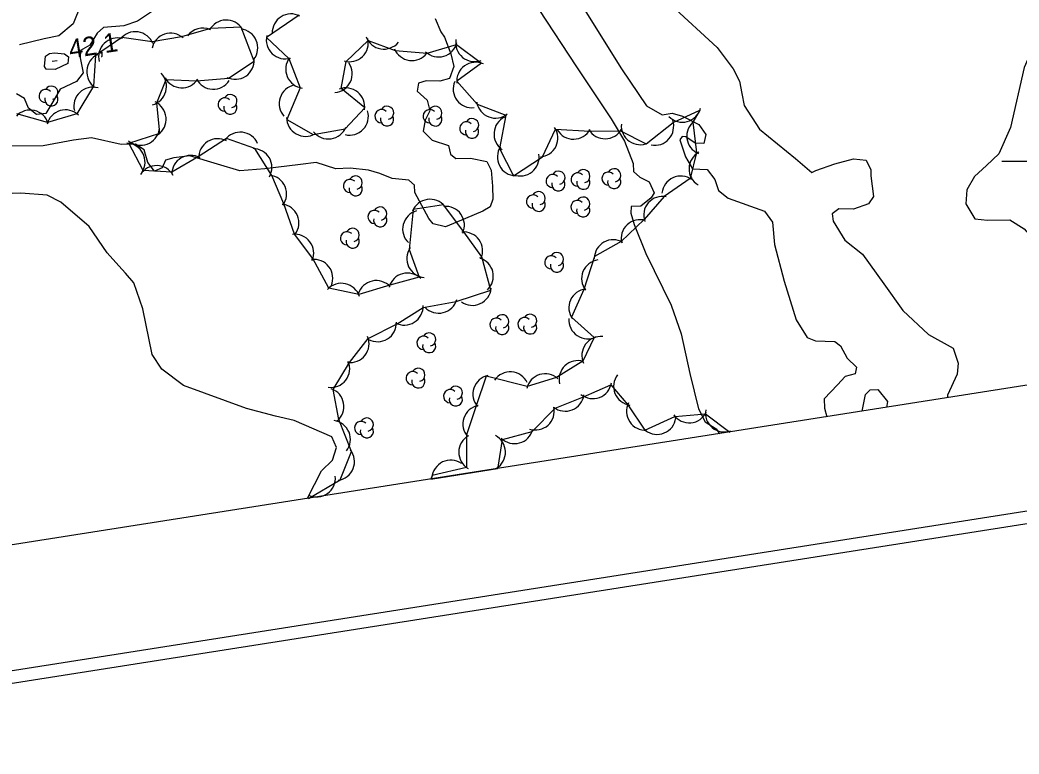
# Model space of a CAD drawing. Extents: x 646142 to 649934, y 5874075 to 5876351.
# Drawn here: x 649223.9 to 649382.6, y 5874505.9 to 5874622.5 of the extents above; entities that cross this region are included whole.
import ezdxf

# ---------------------------------------------------------------- set-up
doc = ezdxf.new("R2010")
doc.units = 0
for name, color, linetype in [('Niveau 1', 7, 'Continuous'), ('Niveau 2', 7, 'Continuous'), ('Niveau 3', 7, 'Continuous'), ('Niveau 44', 7, 'Continuous'), ('Niveau 60', 7, 'Continuous')]:
    doc.layers.add(name, color=color, linetype=linetype)

msp = doc.modelspace()

# ---------------------------------------------------------------- linework, layer by layer
at = {"layer": 'Niveau 1'}
for points in [[(649261.74, 5874626.6), (649257.89, 5874626.25), (649255.96, 5874627.06), (649253.74, 5874627.37), (649251.95, 5874627.04), (649246.07, 5874624.61), (649242.59, 5874622.24), (649240.4, 5874621.53), (649237.22, 5874621.27), (649236.19, 5874620.34), (649235.05, 5874618.47), (649233.55, 5874617.6), (649233.47, 5874616.44), (649233.99, 5874614.08), (649232.9, 5874612.69), (649230.3, 5874611.45), (649229.17, 5874609.48), (649228.03, 5874607.61), (649226.56, 5874607.43), (649225.29, 5874608.44), (649224.65, 5874609.97), (649223.4, 5874610.74)], [(649386.54, 5874621.14), (649385.73, 5874620.19), (649383.4, 5874614.92), (649381.24, 5874605.38), (649379.35, 5874601.21), (649377.39, 5874599.35), (649375.53, 5874597.62), (649374.3, 5874595.5), (649374.11, 5874593.27), (649375.56, 5874590.89), (649377.55, 5874590.66), (649381.11, 5874590.74), (649383.37, 5874589.27), (649385.78, 5874586.54), (649388.94, 5874582.51), (649389.76, 5874580.52), (649390.02, 5874576.61), (649389.54, 5874573.07), (649388.42, 5874568.17), (649387.31, 5874565)]]:
    msp.add_lwpolyline(points, dxfattribs=at)
at = {"layer": 'Niveau 2'}
for points in [[(649312.73, 5874625.46), (649319.47, 5874614.7), (649323.42, 5874608.81), (649325.9, 5874607.37), (649327.47, 5874607.67), (649329.14, 5874607.18), (649331.72, 5874605.87), (649332.83, 5874604.27), (649332.55, 5874602.84), (649331.16, 5874602.91), (649329.66, 5874603.89), (649329.08, 5874603.93), (649328.69, 5874603.42), (649329.59, 5874600.75), (649330.75, 5874598.81), (649333.06, 5874598.74), (649334.29, 5874597.15), (649334.86, 5874595.37), (649336.39, 5874594.16), (649342.17, 5874592.08), (649343.41, 5874590.37), (649343.74, 5874586.83), (649345.27, 5874580.99), (649347.18, 5874574.85), (649348.91, 5874572.05), (649350.24, 5874571.52), (649353.35, 5874571.43), (649354.25, 5874570.73), (649355.29, 5874568.77), (649356.74, 5874567.32), (649356.53, 5874566.25), (649354.97, 5874565.83), (649353.75, 5874564.53), (649351.62, 5874562.31), (649351.69, 5874560.81), (649352.04, 5874559.45)], [(649233.61, 5874624.85), (649232.38, 5874621.83), (649230.1, 5874619.95), (649227.76, 5874619.44), (649223.87, 5874618.51)], [(649306.34, 5874624.11), (649312.29, 5874615), (649317.79, 5874606.76), (649319.95, 5874603.21), (649321.31, 5874599.67), (649321.35, 5874598.41), (649322.38, 5874597.49), (649323.85, 5874596.74), (649324.65, 5874594.99), (649324.17, 5874594.24), (649322.5, 5874592.88), (649321.01, 5874592.82), (649320.92, 5874591.77), (649321.48, 5874589.99), (649323.32, 5874585.36), (649327.32, 5874577.17), (649328.92, 5874572.62), (649330.28, 5874566.31), (649331.66, 5874560.7), (649332.72, 5874558.63), (649334.46, 5874557.56), (649335.01, 5874556.77)], [(649327.39, 5874624.76), (649334.66, 5874618.1), (649337.16, 5874614.69), (649338.2, 5874612.73), (649338.56, 5874610.8), (649338.91, 5874608.88), (649341.34, 5874605.11), (649347.1, 5874600.47), (649349.68, 5874598.23), (649350.33, 5874598.54), (649353.31, 5874599.59), (649356.31, 5874600.42), (649358.29, 5874600.19), (649359.06, 5874598.66), (649359.06, 5874597.73), (649359.47, 5874594.42), (649358.69, 5874593.28), (649356.27, 5874592.41), (649353.96, 5874592.49), (649352.91, 5874591.66), (649353.05, 5874590.52), (649354.93, 5874587.5), (649357.73, 5874585.29), (649361.08, 5874580.59), (649364.14, 5874576.32), (649368.19, 5874572.52), (649372.14, 5874570.33), (649372.89, 5874567.98), (649372.77, 5874566.23), (649371.22, 5874562.91), (649371.21, 5874562.47)], [(649289.84, 5874622.67), (649290.78, 5874620.59), (649291.35, 5874619.73), (649292.36, 5874617.09), (649292.84, 5874615.07), (649292.16, 5874613.14), (649290.61, 5874612.73), (649288.42, 5874612.81), (649287.21, 5874612.43), (649287.02, 5874611.14), (649288.58, 5874609.71), (649289.01, 5874608.04), (649288.28, 5874606.56), (649287.93, 5874604.79), (649289.37, 5874603.35), (649291.99, 5874602.51), (649292.28, 5874601.16), (649293.16, 5874600.46), (649295.45, 5874600.5), (649298.04, 5874600), (649298.78, 5874598.59), (649298.98, 5874596.08), (649299.01, 5874594), (649298.59, 5874592.8), (649297.41, 5874592.08), (649294.69, 5874590.95), (649291.52, 5874589.64), (649289.52, 5874590.1), (649288.84, 5874590.94), (649286.61, 5874595.06), (649286.58, 5874596.21), (649285.68, 5874597.02), (649283.01, 5874597.28), (649281.08, 5874598.09), (649279.26, 5874598.61)], [(649229.4, 5874617.24), (649231.02, 5874617.09), (649231.65, 5874616.59), (649231.55, 5874615.54), (649229.5, 5874614.6), (649228.11, 5874614.67), (649227.83, 5874615.09), (649227.98, 5874616.72), (649228.61, 5874617.14), (649229.4, 5874617.24)], [(649279.26, 5874598.61), (649276.35, 5874598.95), (649274.07, 5874598.8), (649270.97, 5874599.81), (649268.48, 5874599.51), (649262.83, 5874598.84), (649258.86, 5874598.48), (649255.29, 5874599.55), (649250.88, 5874600.87), (649248.39, 5874600.57), (649247.06, 5874600.18), (649246.52, 5874598.96), (649245.32, 5874598.47), (649244.24, 5874599.84), (649243.64, 5874601.85), (649242.27, 5874602.72), (649239.98, 5874602.68), (649235.27, 5874603.73), (649232.44, 5874603.39), (649227.62, 5874602.47), (649222.35, 5874602.42)], [(649269.56, 5874546.48), (649269.59, 5874546.53), (649271.81, 5874550.85), (649273.55, 5874552.56), (649274.22, 5874554.6), (649273.44, 5874556.25), (649267.48, 5874558.89), (649264.53, 5874559.57), (649259.9, 5874560.75), (649249.91, 5874564.41), (649246.48, 5874567.01), (649244.93, 5874569.36), (649243.46, 5874576.59), (649242.03, 5874580.7), (649240.69, 5874582.27), (649239.63, 5874583.41), (649237.76, 5874585.5), (649234.94, 5874589.68), (649230.44, 5874593.53), (649228.24, 5874594.65), (649224.06, 5874594.96), (649219.83, 5874594.8)], [(649357.64, 5874560.33), (649358.2, 5874562.98), (649358.91, 5874563.76), (649360.17, 5874563.8), (649361.67, 5874561.89), (649361.55, 5874560.95)]]:
    msp.add_lwpolyline(points, dxfattribs=at)
at = {"layer": 'Niveau 3'}
msp.add_line((649229.06, 5874615.92), (649229.86, 5874616.04), dxfattribs=at)
at = {"layer": 'Niveau 44'}
for points in [[(649268.24, 5874623.23), (649263.07, 5874619.67), (649266.6, 5874616.34), (649268.45, 5874611.7), (649266.29, 5874606.64), (649270.51, 5874604.25), (649275.56, 5874605.16), (649278.68, 5874608.51), (649274.91, 5874611.57)], [(649269.76, 5874546.51), (649274.78, 5874549.45), (649276.59, 5874553.96), (649274.55, 5874559.01), (649273.66, 5874563.78), (649276.27, 5874568.06), (649279.24, 5874571.9), (649283.83, 5874574.23), (649287.95, 5874576.79), (649293.19, 5874577.77), (649298.71, 5874579.56), (649297.25, 5874584.84), (649294.43, 5874588.8), (649291.19, 5874593.09), (649286.39, 5874592.38), (649285.71, 5874585.99), (649287.34, 5874581.61), (649282.65, 5874580.35), (649277.73, 5874578.85), (649272.99, 5874579.89), (649270.46, 5874584.57), (649267.51, 5874588.43), (649265.85, 5874593.29), (649263.94, 5874597.76), (649261.25, 5874602.03), (649256.71, 5874603.66), (649252.24, 5874600.71), (649248.05, 5874598.27), (649243.48, 5874598.58), (649241.23, 5874602.88), (649246.12, 5874604.46), (649245.68, 5874609.29), (649247.13, 5874613.03), (649251.98, 5874612.81), (649257.07, 5874613.22), (649261.12, 5874615.9), (649259.05, 5874621.29), (649254.2, 5874621.12), (649249.58, 5874619.8), (649244.9, 5874618.98), (649240.1, 5874619.69), (649235.95, 5874616.79), (649235.59, 5874611.95), (649232.98, 5874607.55), (649228.32, 5874606.19), (649223.43, 5874607.55)], [(649274.91, 5874611.57), (649275.71, 5874615.87), (649279.23, 5874619.21), (649283.53, 5874617.6), (649288.57, 5874617.21), (649293.23, 5874618.57), (649297.23, 5874615.59), (649293.28, 5874612.76), (649296.53, 5874609.08), (649301.07, 5874607.35), (649300.06, 5874602.05), (649302.28, 5874597.73), (649306.88, 5874600.75), (649308.99, 5874605.12), (649314.44, 5874604.8), (649319.29, 5874604.85), (649323.38, 5874602.81), (649327.66, 5874606.2), (649331.91, 5874608.15), (649330.77, 5874606.21), (649331.37, 5874601.39), (649330.34, 5874597.29), (649326.24, 5874594.43), (649323.05, 5874590.78), (649319.39, 5874587.29), (649315.15, 5874584.92), (649313.47, 5874579.69), (649311.49, 5874575.25), (649315.12, 5874572.04), (649313.3, 5874568.27), (649309.12, 5874565.7), (649304.48, 5874564.25), (649297.94, 5874565.92), (649296.36, 5874561.17), (649294.83, 5874556.57), (649294.83, 5874551.42), (649289.39, 5874550.12), (649289.17, 5874549.56), (649299.75, 5874551.23), (649299.86, 5874551.46), (649300.58, 5874555.85), (649305.26, 5874557.12), (649308.93, 5874560.81), (649313.43, 5874562.62), (649317.78, 5874564.55), (649320.43, 5874561.37), (649323.13, 5874557.33), (649327.93, 5874559.52), (649332.77, 5874559.95), (649336.66, 5874557.03)]]:
    msp.add_lwpolyline(points, dxfattribs=at)
for centre, radius, start, end in [((649256.68, 5874619.44), 3, 31.9734, 151.9513), ((649266.98, 5874620.42), 3, 61.9674, 181.9454), ((649242.24, 5874617.59), 3, 21.6075, 141.5855), ((649252.94, 5874618.16), 3, 66.7671, 143.3919), ((649258.69, 5874618.03), 3, 323.1043, 83.0823), ((649239.41, 5874616.6), 3, 74.4865, 194.4644), ((649247.84, 5874617.36), 3, 48.481, 168.4589), ((649266.05, 5874619.28), 3, 166.6044, 286.5823), ((649276.25, 5874618.82), 3, 253.5789, 13.5569), ((649281.72, 5874620.83), 3, 200.1964, 320.1744), ((649290.41, 5874619.58), 3, 226.1802, 346.1582), ((649296.12, 5874618.84), 3, 170.5563, 290.5343), ((649286.18, 5874619.01), 3, 202.0172, 321.9951), ((649237.53, 5874614.24), 3, 115.8203, 235.7982), ((649258.12, 5874616.03), 3, 243.4856, 3.4635), ((649269.13, 5874614.63), 3, 142.9171, 262.895), ((649296.28, 5874612.74), 3, 65.6586, 185.6365), ((649273.69, 5874613.92), 3, 274.8081, 34.786), ((649244.2, 5874611.88), 3, 284.5841, 44.5621), ((649249.64, 5874614.68), 3, 207.3238, 327.3017), ((649254.63, 5874614.45), 3, 207.3238, 327.3017), ((649295.72, 5874611.52), 3, 156.6089, 276.5869), ((649228.02, 5874610.38), 1.05, 44.1154, 269.804), ((649228.92, 5874610.91), 1.05, 282.2692, 149.7263), ((649235.49, 5874608.79), 3, 73.7513, 193.7292), ((649268.09, 5874609.18), 3, 101.839, 221.8169), ((649275.68, 5874608.67), 3, 350.8434, 110.8213), ((649228.92, 5874609.86), 1.05, 166.9369, 29.6212), ((649244.14, 5874606.71), 3, 305.2643, 65.2423), ((649256.44, 5874609.04), 1.05, 44.1154, 269.804), ((649257.34, 5874609.57), 1.05, 282.2692, 149.7263), ((649299.43, 5874609.87), 3, 189.0897, 309.0677), ((649225.54, 5874605.15), 3, 16.7697, 136.7477), ((649231.15, 5874605.18), 3, 46.3702, 166.3481), ((649257.34, 5874608.52), 1.05, 166.9369, 29.6212), ((649276.26, 5874607.17), 3, 256.4195, 16.3975), ((649281.33, 5874607.19), 1.05, 44.1154, 269.804), ((649282.23, 5874607.72), 1.05, 282.2692, 149.7263), ((649288.98, 5874607.18), 1.05, 44.1154, 269.804), ((649289.88, 5874607.71), 1.05, 282.2692, 149.7263), ((649329.11, 5874609.23), 3, 225.0399, 345.0178), ((649269.27, 5874606.98), 3, 180.4929, 300.4708), ((649282.23, 5874606.67), 1.05, 166.9369, 29.6212), ((649289.88, 5874606.66), 1.05, 166.9369, 29.6212), ((649294.82, 5874605.24), 1.05, 44.1154, 269.804), ((649295.72, 5874605.77), 1.05, 282.2692, 149.7263), ((649302.2, 5874604.35), 3, 115.8538, 235.8318), ((649324.74, 5874605.55), 3, 258.5893, 18.5672), ((649332.82, 5874604.02), 3, 127.1092, 247.0871), ((649243.1, 5874605.56), 3, 230.1784, 350.1563), ((649258.92, 5874601.64), 3, 23.6397, 143.6176), ((649272.9, 5874606.56), 3, 218.186, 338.164), ((649295.72, 5874604.72), 1.05, 166.9369, 29.6212), ((649306.35, 5874603.71), 3, 274.1867, 34.1647), ((649311.84, 5874606.53), 3, 210.6922, 330.6701), ((649316.84, 5874606.59), 3, 210.6922, 330.6701), ((649322.42, 5874605.65), 3, 174.773, 294.7509), ((649255.33, 5874600.61), 3, 62.2335, 182.2114), ((649240.79, 5874599.91), 3, 327.5564, 87.5343), ((649260.94, 5874599.04), 3, 330.0929, 90.0708), ((649302.74, 5874600.7), 3, 147.1176, 267.0955), ((649333.17, 5874598.82), 3, 118.737, 238.7149), ((649251.03, 5874597.96), 3, 60.2162, 180.1942), ((649303.38, 5874600.69), 3, 248.7056, 8.6835), ((649245.64, 5874596.34), 3, 28.6692, 148.6472), ((649309.43, 5874597.41), 1.05, 282.2692, 149.7263), ((649313.39, 5874597.66), 1.05, 282.2692, 149.7263), ((649317.39, 5874597.26), 1.05, 44.1154, 269.804), ((649318.29, 5874597.79), 1.05, 282.2692, 149.7263), ((649263.27, 5874594.83), 3, 323.0863, 83.0642), ((649276.34, 5874596.11), 1.05, 44.1154, 269.804), ((649277.24, 5874596.64), 1.05, 282.2692, 149.7263), ((649308.53, 5874596.88), 1.05, 44.1154, 269.804), ((649309.43, 5874596.36), 1.05, 166.9369, 29.6212), ((649312.49, 5874597.13), 1.05, 44.1154, 269.804), ((649313.39, 5874596.61), 1.05, 166.9369, 29.6212), ((649318.29, 5874596.74), 1.05, 166.9369, 29.6212), ((649328.86, 5874594.68), 3, 54.4419, 174.4198), ((649277.24, 5874595.59), 1.05, 166.9369, 29.6212), ((649306.29, 5874594.16), 1.05, 282.2692, 149.7263), ((649289.05, 5874590.99), 3, 38.498, 158.476), ((649305.39, 5874593.63), 1.05, 44.1154, 269.804), ((649306.29, 5874593.11), 1.05, 166.9369, 29.6212), ((649312.47, 5874592.76), 1.05, 44.1154, 269.804), ((649313.37, 5874593.29), 1.05, 282.2692, 149.7263), ((649325.97, 5874591.45), 3, 78.8865, 198.8645), ((649265.23, 5874590.23), 3, 323.0863, 83.0642), ((649280.23, 5874591.19), 1.05, 44.1154, 269.804), ((649281.13, 5874591.72), 1.05, 282.2692, 149.7263), ((649287.7, 5874589.25), 3, 105.6365, 225.6144), ((649291.51, 5874589.87), 3, 335.411, 95.3889), ((649313.37, 5874592.24), 1.05, 166.9369, 29.6212), ((649281.13, 5874590.67), 1.05, 166.9369, 29.6212), ((649322.4, 5874587.75), 3, 73.2599, 193.2379), ((649275.86, 5874587.8), 1.05, 44.1154, 269.804), ((649276.76, 5874588.33), 1.05, 282.2692, 149.7263), ((649294.4, 5874585.8), 3, 335.411, 95.3889), ((649267.58, 5874585.43), 3, 337.3541, 97.332), ((649276.76, 5874587.28), 1.05, 166.9369, 29.6212), ((649318.13, 5874584.56), 3, 59.1465, 179.1244), ((649288.35, 5874584.57), 3, 145.7296, 265.7075), ((649309.2, 5874584.5), 1.05, 282.2692, 149.7263), ((649270.61, 5874581.45), 3, 337.3541, 97.332), ((649296.09, 5874581.79), 3, 313.627, 73.605), ((649308.3, 5874583.97), 1.05, 44.1154, 269.804), ((649309.2, 5874583.45), 1.05, 166.9369, 29.6212), ((649316.11, 5874581.39), 3, 98.0231, 218.001), ((649280.51, 5874578.08), 3, 42.5397, 162.5176), ((649285.45, 5874579.28), 3, 45.0293, 165.0072), ((649274.98, 5874577.65), 3, 17.5811, 137.559), ((649295.76, 5874580.14), 3, 234.8607, 354.8386), ((649314.09, 5874576.76), 3, 96.0356, 216.0136), ((649290.41, 5874578.9), 3, 223.9055, 343.8835), ((649284.96, 5874577.01), 3, 241.829, 1.8069), ((649280.71, 5874574.38), 3, 241.829, 1.8069), ((649299.61, 5874574.08), 1.05, 44.1154, 269.804), ((649300.51, 5874574.61), 1.05, 282.2692, 149.7263), ((649304.04, 5874574.16), 1.05, 44.1154, 269.804), ((649304.94, 5874574.69), 1.05, 282.2692, 149.7263), ((649314.08, 5874574.85), 3, 176.3661, 296.344), ((649300.51, 5874573.56), 1.05, 166.9369, 29.6212), ((649304.94, 5874573.64), 1.05, 166.9369, 29.6212), ((649276.36, 5874571.06), 3, 262.1737, 22.1517), ((649288, 5874571.2), 1.05, 44.1154, 269.804), ((649288.9, 5874571.73), 1.05, 282.2692, 149.7263), ((649316.15, 5874569.2), 3, 84.0479, 204.0259), ((649288.9, 5874570.68), 1.05, 166.9369, 29.6212), ((649273.29, 5874567.11), 3, 262.1737, 22.1517), ((649312.53, 5874565.38), 3, 73.4021, 193.38), ((649286.29, 5874565.59), 1.05, 44.1154, 269.804), ((649287.19, 5874566.12), 1.05, 282.2692, 149.7263), ((649301.78, 5874563.58), 3, 25.6837, 145.6617), ((649287.19, 5874565.07), 1.05, 166.9369, 29.6212), ((649298.85, 5874563.06), 3, 101.5704, 221.5484), ((649307.33, 5874563.29), 3, 47.3864, 167.3644), ((649321.19, 5874564.28), 3, 141.9132, 261.8911), ((649272.37, 5874561.08), 3, 310.4917, 70.4697), ((649292.24, 5874562.74), 1.05, 44.1154, 269.804), ((649293.14, 5874563.27), 1.05, 282.2692, 149.7263), ((649314.89, 5874565.34), 3, 230.6853, 350.6632), ((649293.14, 5874562.22), 1.05, 166.9369, 29.6212), ((649310.52, 5874563.35), 3, 231.9814, 351.9594), ((649297.27, 5874558.31), 3, 101.5704, 221.5484), ((649305.78, 5874560.36), 3, 251.9183, 11.8963), ((649323.25, 5874560.33), 3, 153.7426, 273.7205), ((649330.2, 5874561.49), 3, 215.0093, 334.9873), ((649335.78, 5874560.04), 3, 170.3114, 290.2894), ((649273.4, 5874555.88), 3, 321.9003, 81.8782), ((649278.11, 5874557.69), 1.05, 44.1154, 269.804), ((649279.01, 5874558.22), 1.05, 282.2692, 149.7263), ((649325.09, 5874559.66), 3, 232.5233, 352.5012), ((649279.01, 5874557.17), 1.05, 166.9369, 29.6212), ((649302.46, 5874558.19), 3, 225.2551, 345.2331), ((649296.61, 5874553.83), 3, 119.4463, 239.4243), ((649298.02, 5874553.82), 3, 301.9342, 61.9121), ((649274.05, 5874552.36), 3, 278.1506, 38.1285), ((649292.34, 5874549.58), 3, 55.7257, 175.7036), ((649271.02, 5874549.73), 3, 245.4455, 5.4235)]:
    msp.add_arc(centre, radius, start, end, dxfattribs=at)
at = {"layer": 'Niveau 60'}
msp.add_line((649389.87, 5874600), (649379.87, 5874600), dxfattribs=at)
for points in [[(646142.26, 5875797.64), (649662.59, 5876351.49), (649933.58, 5874629.01), (646413.32, 5874074.83), (646142.26, 5875797.64)], [(646144.55, 5875795.97), (649660.92, 5876349.21), (649931.28, 5874630.65), (646414.98, 5874077.12), (646144.55, 5875795.97)]]:
    msp.add_lwpolyline(points, dxfattribs=at)
msp.add_lwpolyline([(646167.42, 5875779.32), (649130.97, 5876245.57), (649395.18, 5874566.24), (646431.63, 5874099.99)], close=True, dxfattribs=at)
msp.add_lwpolyline([(646167.42, 5875779.32), (649130.97, 5876245.57), (649395.18, 5874566.24), (646431.63, 5874099.99)], close=True, dxfattribs=at)

# ---------------------------------------------------------------- texts
at = {"layer": 'Niveau 3'}
msp.add_text('42,1 ', height=3, rotation=8.9405, dxfattribs=at).set_placement((649231.92, 5874616.32))

doc.saveas('drawing.dxf')
